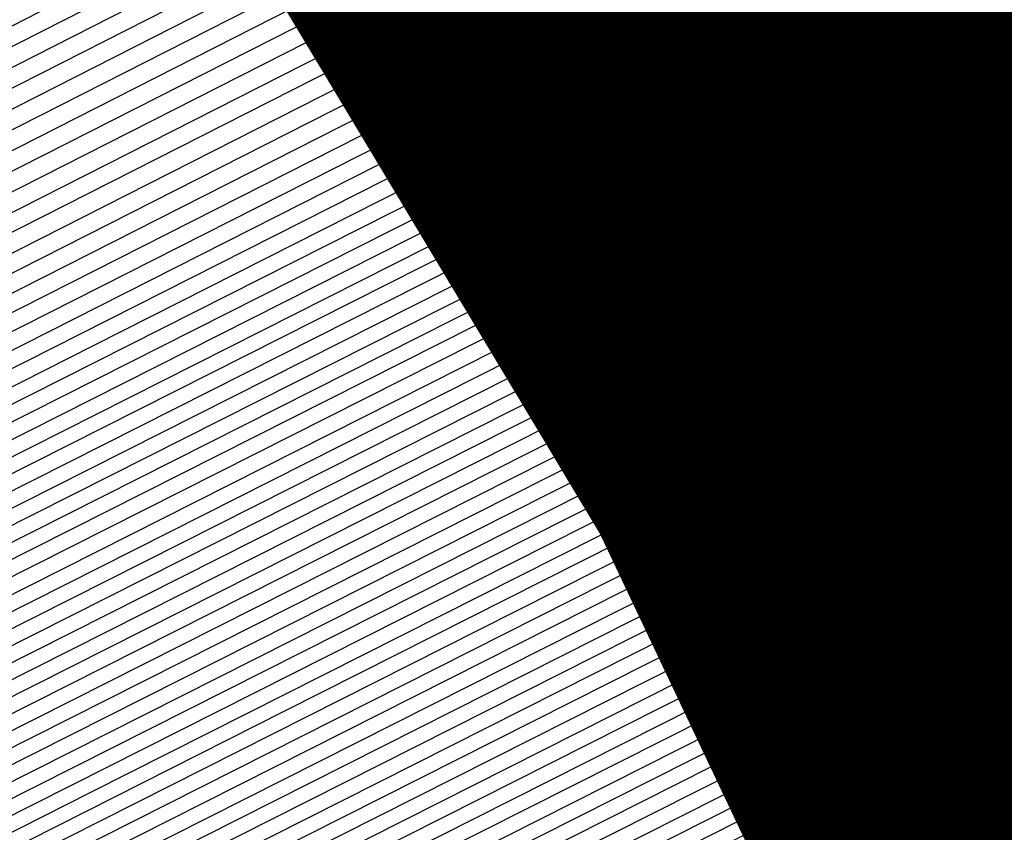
# Model space of a CAD drawing. Extents: x 3249832 to 3255657, y 13789405 to 13793316.
# Tile 402 of 656: x 3254721.023 to 3254721.955, y 13790591.128 to 13790591.897. Entities that reach past the tile are written whole.
import ezdxf

# ---------------------------------------------------------------- set-up
doc = ezdxf.new("R2010")
doc.units = 0
doc.header["$LTSCALE"] = 100
doc.header["$MEASUREMENT"] = 0
for name, color, linetype in [('GRATIO_CON', 10, 'CONTINUOUS'), ('GRATIO_ICON', 7, 'CONTINUOUS'), ('TARGETS_EAST', 7, 'CONTINUOUS')]:
    doc.layers.add(name, color=color, linetype=linetype)

# ---------------------------------------------------------------- blocks, each defined once
blk = doc.blocks.new('Gratio_032316_contours')
at = {"layer": 'GRATIO_CON', "color": 1, "linetype": 'Continuous', "flags": 128}
for points in [[(3254687.59812, 13790574.316), (3254694.56307, 13790577.69544), (3254702.74252, 13790581.69348), (3254709.69031, 13790585.09957), (3254713.57234, 13790587.00503), (3254715.00271, 13790587.70866), (3254715.20759, 13790587.8111), (3254715.21551, 13790587.81623), (3254715.26456, 13790587.84076), (3254715.39521, 13790587.90461), (3254715.6275, 13790588.01785), (3254715.89971, 13790588.15117), (3254716.12971, 13790588.2654), (3254716.63028, 13790588.51988), (3254719.29394, 13790589.8681), (3254726.40815, 13790593.46204), (3254739.16797, 13790599.90311), (3254754.3988, 13790607.59026), (3254767.83367, 13790614.37185), (3254776.21637, 13790618.60782)], [(3254651.00689, 13790556.96163), (3254655.51227, 13790559.1072), (3254661.32174, 13790561.89398), (3254668.11973, 13790565.16024), (3254674.80228, 13790568.36308), (3254680.06837, 13790570.86432), (3254683.17471, 13790572.30147), (3254685.60894, 13790573.41483), (3254689.41649, 13790575.22043), (3254695.9211, 13790578.37651), (3254703.55994, 13790582.1103), (3254710.04852, 13790585.29127), (3254713.67397, 13790587.0708), (3254715.00982, 13790587.72795), (3254715.20119, 13790587.82372), (3254715.57667, 13790588.0145), (3254718.19878, 13790589.33838), (3254725.31349, 13790592.92884), (3254738.08252, 13790599.37238), (3254753.33066, 13790607.06749), (3254766.79846, 13790613.86567), (3254775.23325, 13790618.12806)], [(3254651.96524, 13790557.43921), (3254656.63816, 13790559.66525), (3254662.66382, 13790562.55584), (3254669.71471, 13790565.9438), (3254676.64529, 13790569.26684), (3254682.10555, 13790571.8639), (3254685.30362, 13790573.34932), (3254687.68038, 13790574.43915), (3254691.23485, 13790576.12486), (3254697.27912, 13790579.05758), (3254704.37735, 13790582.52712), (3254710.40673, 13790585.48297), (3254713.77561, 13790587.13656), (3254715.01693, 13790587.74724), (3254715.19479, 13790587.83631), (3254715.56371, 13790588.0238), (3254718.13986, 13790589.32456), (3254725.12983, 13790592.85215), (3254737.67709, 13790599.18384), (3254752.67274, 13790606.7516), (3254765.94477, 13790613.45108), (3254774.30391, 13790617.67543)], [(3254652.92358, 13790557.9168), (3254657.76405, 13790560.22331), (3254664.0059, 13790563.21769), (3254671.30969, 13790566.72735), (3254678.4883, 13790570.1706), (3254684.14272, 13790572.86348), (3254687.43253, 13790574.39718), (3254689.75181, 13790575.46347), (3254693.05322, 13790577.02929), (3254698.63715, 13790579.73865), (3254705.19476, 13790582.94395), (3254710.76494, 13790585.67467), (3254713.87724, 13790587.20233), (3254715.02403, 13790587.76653), (3254715.1884, 13790587.8489), (3254715.55075, 13790588.03309), (3254718.08094, 13790589.31073), (3254724.94617, 13790592.77547), (3254737.27167, 13790598.99531), (3254752.01482, 13790606.43571), (3254765.09108, 13790613.03649), (3254773.37457, 13790617.2228)], [(3254651.29996, 13790557.21325), (3254654.84028, 13790558.87196), (3254660.01584, 13790561.33941), (3254666.69007, 13790564.54139), (3254674.49965, 13790568.29446), (3254682.17432, 13790571.97812), (3254688.21707, 13790574.86265), (3254691.69036, 13790576.49289), (3254693.89467, 13790577.51211), (3254696.68995, 13790578.83814), (3254701.3532, 13790581.10078), (3254706.82959, 13790583.77759), (3254711.48135, 13790586.05807), (3254714.0805, 13790587.33386), (3254715.03825, 13790587.8051), (3254715.17561, 13790587.87409), (3254715.52483, 13790588.05168), (3254717.9631, 13790589.28309), (3254724.57885, 13790592.6221), (3254736.46081, 13790598.61824), (3254750.69899, 13790605.80392), (3254763.38369, 13790612.20731), (3254771.51589, 13790616.31754)], [(3254652.14393, 13790557.63564), (3254655.79863, 13790559.34954), (3254661.14173, 13790561.89746), (3254668.03215, 13790565.20325), (3254676.09463, 13790569.07802), (3254684.01733, 13790572.88188), (3254690.25424, 13790575.86223), (3254693.81928, 13790577.54075), (3254695.9661, 13790578.53643), (3254698.50832, 13790579.74257), (3254702.71123, 13790581.78185), (3254707.64701, 13790584.19441), (3254711.83956, 13790586.24977), (3254714.18213, 13790587.39962), (3254715.04536, 13790587.82439), (3254715.16922, 13790587.88668), (3254715.51187, 13790588.06098), (3254717.90418, 13790589.26927), (3254724.39519, 13790592.54542), (3254736.05539, 13790598.4297), (3254750.04107, 13790605.48803), (3254762.52999, 13790611.79272), (3254770.58655, 13790615.86491), (3254774.82168, 13790618.02098)], [(3254692.29141, 13790576.86181), (3254695.94819, 13790578.58861), (3254698.03754, 13790579.56075), (3254700.32668, 13790580.647), (3254704.06925, 13790582.46292), (3254708.46442, 13790584.61124), (3254712.19777, 13790586.44147), (3254714.28376, 13790587.46538), (3254715.05246, 13790587.84358), (3254715.16279, 13790587.89896), (3254715.16383, 13790587.90053), (3254715.16509, 13790587.902), (3254715.16617, 13790587.90327), (3254715.50182, 13790588.07328), (3254717.84714, 13790589.25727), (3254724.21238, 13790592.46954), (3254735.65021, 13790598.24141), (3254749.38318, 13790605.17217), (3254761.6763, 13790611.37813), (3254769.65721, 13790615.41229), (3254773.90413, 13790617.5743)], [(3254687.70335, 13790574.6894), (3254694.32858, 13790577.86139), (3254698.0771, 13790579.63646), (3254700.10897, 13790580.58507), (3254702.14505, 13790581.55143), (3254705.42728, 13790583.14399), (3254709.28184, 13790585.02806), (3254712.55598, 13790586.63317), (3254714.3854, 13790587.53114), (3254715.05956, 13790587.86286), (3254715.15639, 13790587.9115), (3254715.15743, 13790587.91303), (3254715.15867, 13790587.91452), (3254715.15975, 13790587.91583), (3254715.48883, 13790588.0826), (3254717.7882, 13790589.24348), (3254724.02871, 13790592.39287), (3254735.24478, 13790598.05288), (3254748.72526, 13790604.85628), (3254760.82261, 13790610.96354), (3254768.72787, 13790614.95966), (3254772.98657, 13790617.12763)], [(3254691.38937, 13790576.49692), (3254698.40293, 13790579.86055), (3254702.33493, 13790581.73217), (3254704.25183, 13790582.6337), (3254705.78178, 13790583.36028), (3254708.14333, 13790584.50612), (3254710.91666, 13790585.8617), (3254713.27239, 13790587.01657), (3254714.58866, 13790587.66267), (3254715.07377, 13790587.90141), (3254715.1436, 13790587.93659), (3254715.14461, 13790587.93803), (3254715.14584, 13790587.93955), (3254715.1469, 13790587.94097), (3254715.46284, 13790588.10126), (3254717.67032, 13790589.21591), (3254723.66137, 13790592.23954), (3254734.43392, 13790597.67582), (3254747.40942, 13790604.22449), (3254759.11522, 13790610.13437), (3254766.8692, 13790614.0544), (3254771.15146, 13790616.23429)], [(3254684.06954, 13790572.99579), (3254693.23238, 13790577.40068), (3254700.4401, 13790580.86013), (3254704.46385, 13790582.78003), (3254706.32327, 13790583.65802), (3254707.60015, 13790584.26471), (3254709.50138, 13790585.18722), (3254711.73432, 13790586.27878), (3254713.63141, 13790587.20915), (3254714.6921, 13790587.7304), (3254715.08369, 13790587.92385), (3254715.14049, 13790587.95315), (3254715.44986, 13790588.11047), (3254717.61138, 13790589.20211), (3254723.4777, 13790592.16288), (3254734.02849, 13790597.48729), (3254746.7515, 13790603.9086), (3254758.26153, 13790609.71978), (3254765.93986, 13790613.60177), (3254770.23391, 13790615.78762), (3254772.35761, 13790616.89835)], [(3254685.66452, 13790573.77934), (3254695.07539, 13790578.30444), (3254702.47727, 13790581.85972), (3254706.59276, 13790583.82789), (3254708.3947, 13790584.68234), (3254709.41851, 13790585.16914), (3254710.85941, 13790585.86829), (3254712.55173, 13790586.69561), (3254713.98961, 13790587.40087), (3254714.79371, 13790587.7962), (3254715.09077, 13790587.9432), (3254715.13406, 13790587.96581), (3254715.43687, 13790588.11983), (3254717.55244, 13790589.18832), (3254723.29403, 13790592.08621), (3254733.62306, 13790597.29876), (3254746.09358, 13790603.59271), (3254757.40783, 13790609.30519), (3254765.01052, 13790613.14914), (3254769.31635, 13790615.34095), (3254771.48254, 13790616.4728)], [(3254687.2595, 13790574.5629), (3254696.9184, 13790579.2082), (3254704.51445, 13790582.8593), (3254708.72167, 13790584.87574), (3254710.46613, 13790585.70666), (3254711.23688, 13790586.07357), (3254712.21743, 13790586.54936), (3254713.36914, 13790587.11244), (3254714.34781, 13790587.59259), (3254714.89532, 13790587.862), (3254715.09784, 13790587.96254), (3254715.12763, 13790587.97847), (3254715.42388, 13790588.12918), (3254717.4935, 13790589.17454), (3254723.11036, 13790592.00954), (3254733.21763, 13790597.11023), (3254745.43567, 13790603.27682), (3254756.55414, 13790608.8906), (3254764.08118, 13790612.69652), (3254768.3988, 13790614.89427), (3254770.60747, 13790616.04725), (3254771.71076, 13790616.66569)], [(3254690.44947, 13790576.13001), (3254700.60442, 13790581.01572), (3254708.58879, 13790584.85846), (3254712.9795, 13790586.97146), (3254714.609, 13790587.7553), (3254714.87362, 13790587.88244), (3254714.9335, 13790587.91154), (3254715.00399, 13790587.94616), (3254715.06424, 13790587.9761), (3254715.09857, 13790587.99368), (3254715.11201, 13790588.00128), (3254715.11478, 13790588.00382), (3254715.39789, 13790588.1479), (3254717.37562, 13790589.14698), (3254722.74302, 13790591.85621), (3254732.40677, 13790596.73317), (3254744.11983, 13790602.64504), (3254754.84675, 13790608.06142), (3254762.2225, 13790611.79126), (3254766.56369, 13790614.00093), (3254768.85732, 13790615.19615), (3254770.01692, 13790615.8415), (3254770.6619, 13790616.23703), (3254771.3382, 13790616.64166)], [(3254691.32462, 13790576.56706), (3254701.2561, 13790581.34546), (3254709.03492, 13790585.08998), (3254713.30766, 13790587.14747), (3254714.88259, 13790587.90657), (3254715.10839, 13790588.01645), (3254715.38491, 13790588.15724), (3254717.31668, 13790589.13319), (3254722.55935, 13790591.77954), (3254732.00134, 13790596.54464), (3254743.46191, 13790602.32915), (3254753.99306, 13790607.64683), (3254761.29316, 13790611.33863), (3254765.64613, 13790613.55426), (3254767.98225, 13790614.7706), (3254769.16999, 13790615.42941), (3254769.83055, 13790615.8319), (3254770.52327, 13790616.24414), (3254771.64682, 13790616.85818)], [(3254692.09217, 13790576.9523), (3254701.7295, 13790581.5891), (3254709.24241, 13790585.20565), (3254713.36473, 13790587.19071), (3254714.88418, 13790587.92308), (3254715.10201, 13790588.0291), (3254715.37194, 13790588.1666), (3254717.25774, 13790589.11941), (3254722.37568, 13790591.70288), (3254731.59591, 13790596.35611), (3254742.80399, 13790602.01326), (3254753.13936, 13790607.23224), (3254760.36382, 13790610.886), (3254764.72857, 13790613.10759), (3254767.10718, 13790614.34505), (3254768.32307, 13790615.01732), (3254768.99919, 13790615.42676), (3254769.70833, 13790615.84662), (3254770.8588, 13790616.47404), (3254772.20085, 13790617.20173)], [(3254683.08595, 13790572.63961), (3254692.85973, 13790577.33754), (3254702.20289, 13790581.83274), (3254709.44991, 13790585.32132), (3254713.4218, 13790587.23395), (3254714.88578, 13790587.93959), (3254715.09562, 13790588.04175), (3254715.35896, 13790588.17595), (3254717.1988, 13790589.10563), (3254722.19201, 13790591.62621), (3254731.19048, 13790596.16758), (3254742.14607, 13790601.69736), (3254752.28567, 13790606.81765), (3254759.43448, 13790610.43338), (3254763.81102, 13790612.66091), (3254766.23211, 13790613.9195), (3254767.47615, 13790614.60522), (3254768.16783, 13790615.02162), (3254768.8934, 13790615.4491), (3254770.07079, 13790616.08989), (3254771.44464, 13790616.83354)], [(3254685.03757, 13790573.61056), (3254694.3948, 13790578.1075), (3254703.14962, 13790582.31922), (3254709.86482, 13790585.55172), (3254713.53586, 13790587.31963), (3254714.88892, 13790587.97208), (3254715.08284, 13790588.06682), (3254715.333, 13790588.19458), (3254717.08092, 13790589.07805), (3254721.82468, 13790591.47288), (3254730.37962, 13790595.79052), (3254740.83023, 13790601.06558), (3254750.57828, 13790605.98847), (3254757.57581, 13790609.52812), (3254761.97591, 13790611.76757), (3254764.48196, 13790613.0684), (3254765.7823, 13790613.78104), (3254766.50511, 13790614.21135), (3254767.26352, 13790614.65407), (3254768.49475, 13790615.3216), (3254769.93222, 13790616.09715), (3254771.13344, 13790616.78158)], [(3254686.01338, 13790574.09611), (3254695.16234, 13790578.49263), (3254703.623, 13790582.56269), (3254710.0723, 13790585.66719), (3254713.59292, 13790587.36271), (3254714.89051, 13790587.98848), (3254715.07646, 13790588.07942), (3254715.32002, 13790588.20392), (3254717.02198, 13790589.06427), (3254721.64101, 13790591.39621), (3254729.97419, 13790595.60199), (3254740.17231, 13790600.74969), (3254749.72459, 13790605.57388), (3254756.64647, 13790609.07549), (3254761.05835, 13790611.3209), (3254763.60689, 13790612.64285), (3254764.93538, 13790613.36894), (3254765.67375, 13790613.80621), (3254766.44859, 13790614.25655), (3254767.70673, 13790614.93746), (3254769.17601, 13790615.72895), (3254770.40453, 13790616.42667), (3254771.0551, 13790616.87571), (3254771.24946, 13790617.11915)], [(3254686.98919, 13790574.58165), (3254695.92989, 13790578.87777), (3254704.09638, 13790582.80617), (3254710.27977, 13790585.78267), (3254713.64997, 13790587.40578), (3254714.8921, 13790588.00487), (3254715.07007, 13790588.09202), (3254715.30704, 13790588.21326), (3254716.96304, 13790589.05048), (3254721.45734, 13790591.31955), (3254729.56876, 13790595.41346), (3254739.51439, 13790600.4338), (3254748.87089, 13790605.15929)], [(3254687.96501, 13790575.0672), (3254696.69744, 13790579.2629), (3254704.56976, 13790583.04964), (3254710.48725, 13790585.89814), (3254713.70703, 13790587.44886), (3254714.89368, 13790588.02127), (3254715.06368, 13790588.10462), (3254715.29406, 13790588.22259), (3254716.9041, 13790589.0367), (3254721.27367, 13790591.24288), (3254729.16333, 13790595.22493), (3254738.85647, 13790600.11791), (3254748.0172, 13790604.7447)], [(3254689.91663, 13790576.03829), (3254698.23254, 13790580.03321), (3254705.51656, 13790583.53694), (3254710.90232, 13790586.13026), (3254714.03822, 13790587.64703), (3254716.63196, 13790588.93344), (3254720.90604, 13790591.08876), (3254728.35238, 13790594.84764), (3254737.54062, 13790599.4861), (3254746.30981, 13790603.91552)], [(3254690.89245, 13790576.52383), (3254699.00008, 13790580.41834), (3254705.98995, 13790583.78043), (3254711.1098, 13790586.24579), (3254714.08872, 13790587.6869), (3254716.58104, 13790588.9235), (3254720.72241, 13790591.01211), (3254727.94697, 13790594.65911), (3254736.88271, 13790599.1702), (3254745.45612, 13790603.50093)], [(3254691.86826, 13790577.00937), (3254699.76763, 13790580.80348), (3254706.46333, 13790584.02392), (3254711.31728, 13790586.36131), (3254714.13922, 13790587.72677), (3254716.53012, 13790588.91356), (3254720.53879, 13790590.93546), (3254727.54155, 13790594.47059), (3254736.22479, 13790598.85431), (3254744.60243, 13790603.08634), (3254751.07043, 13790606.35972)], [(3254684.51468, 13790573.50225), (3254692.84407, 13790577.49492), (3254700.53518, 13790581.18861), (3254706.93672, 13790584.26741), (3254711.52477, 13790586.47683), (3254714.18972, 13790587.76664), (3254716.4792, 13790588.90362), (3254720.35517, 13790590.85881), (3254727.13613, 13790594.28206), (3254735.56687, 13790598.53842), (3254743.74873, 13790602.67175), (3254750.14109, 13790605.90709)], [(3254686.54942, 13790574.51387), (3254694.7957, 13790578.46601), (3254702.07027, 13790581.95888), (3254707.88348, 13790584.75439), (3254711.93973, 13790586.70788), (3254714.29072, 13790587.84638), (3254716.37737, 13790588.88374), (3254719.98793, 13790590.70551), (3254726.3253, 13790593.90501), (3254734.25104, 13790597.90664), (3254742.04134, 13790601.84257), (3254748.28242, 13790605.00184)], [(3254687.56679, 13790575.01969), (3254695.77151, 13790578.95155), (3254702.83782, 13790582.34402), (3254708.35687, 13790584.99788), (3254712.14721, 13790586.8234), (3254714.34121, 13790587.88625), (3254716.32645, 13790588.8738), (3254719.80431, 13790590.62886), (3254725.91989, 13790593.71649), (3254733.59312, 13790597.59075), (3254741.18765, 13790601.42799), (3254747.35308, 13790604.54921)], [(3254688.58416, 13790575.5255), (3254696.74733, 13790579.43709), (3254703.60537, 13790582.72915), (3254708.83025, 13790585.24137), (3254712.3547, 13790586.93892), (3254714.39171, 13790587.92612), (3254716.27553, 13790588.86386), (3254719.62069, 13790590.55221), (3254725.51447, 13790593.52796), (3254732.9352, 13790597.27486), (3254740.33396, 13790601.0134), (3254746.42374, 13790604.09658)], [(3254689.60153, 13790576.03131), (3254697.72314, 13790579.92264), (3254704.37291, 13790583.11429), (3254709.30364, 13790585.48486), (3254712.56218, 13790587.05445), (3254714.44221, 13790587.96599), (3254716.22462, 13790588.85392), (3254719.43707, 13790590.47556), (3254725.10906, 13790593.33944), (3254732.27728, 13790596.95897), (3254739.48026, 13790600.59881), (3254745.4944, 13790603.64395)], [(3254691.63627, 13790577.04293), (3254699.67477, 13790580.89373), (3254705.90801, 13790583.88456), (3254710.2504, 13790585.97184), (3254712.97714, 13790587.28549), (3254714.54321, 13790588.04573), (3254716.12278, 13790588.83405), (3254719.06983, 13790590.32226), (3254724.29823, 13790592.96239), (3254730.96145, 13790596.32719), (3254737.77288, 13790599.76963), (3254743.63572, 13790602.7387), (3254748.21258, 13790605.06749)], [(3254692.65363, 13790577.54874), (3254700.65058, 13790581.37927), (3254706.67556, 13790584.26969), (3254710.72379, 13790586.21533), (3254713.18463, 13790587.40101), (3254714.59371, 13790588.0856), (3254716.07186, 13790588.82411), (3254718.88621, 13790590.24561), (3254723.89281, 13790592.77386), (3254730.30353, 13790596.0113), (3254736.91918, 13790599.35504), (3254742.70638, 13790602.28607), (3254747.29502, 13790604.62082)], [(3254685.21071, 13790574.01174), (3254693.671, 13790578.05455), (3254701.62639, 13790581.86482), (3254707.4431, 13790584.65482), (3254711.19717, 13790586.45882), (3254713.39211, 13790587.51654), (3254714.64421, 13790588.12547), (3254716.02095, 13790588.81417), (3254718.70259, 13790590.16896), (3254723.4874, 13790592.58534), (3254729.64562, 13790595.69541), (3254736.06549, 13790598.94045), (3254741.77704, 13790601.83344), (3254746.37747, 13790604.17415)], [(3254686.1555, 13790574.48279), (3254694.68837, 13790578.56036), (3254702.60221, 13790582.35036), (3254708.21065, 13790585.03996), (3254711.67056, 13790586.70231), (3254713.59959, 13790587.63206), (3254714.69471, 13790588.16534), (3254715.97003, 13790588.80423), (3254718.51897, 13790590.09231), (3254723.08198, 13790592.39681), (3254728.9877, 13790595.37952), (3254735.21179, 13790598.52586), (3254740.84771, 13790601.38081), (3254745.45991, 13790603.72748)], [(3254688.04506, 13790575.42489), (3254696.72311, 13790579.57199), (3254704.55384, 13790583.32145), (3254709.74574, 13790585.8102), (3254712.6173, 13790587.18903), (3254714.01447, 13790587.86221), (3254714.67715, 13790588.18336), (3254714.92097, 13790588.30345), (3254714.95551, 13790588.3228), (3254715.07374, 13790588.38473), (3254715.90234, 13790588.80454), (3254718.15139, 13790589.94054), (3254722.27105, 13790592.02022), (3254727.67185, 13790594.74779), (3254733.50441, 13790597.69668), (3254738.98903, 13790600.47555), (3254743.6248, 13790602.83414), (3254746.98052, 13790604.55741)], [(3254688.98984, 13790575.89595), (3254697.74048, 13790580.07785), (3254705.52966, 13790583.80716), (3254710.51332, 13790586.1957), (3254713.09073, 13790587.4331), (3254714.22202, 13790587.97844), (3254714.73427, 13790588.22722), (3254714.92262, 13790588.32055), (3254714.94917, 13790588.33596), (3254715.0608, 13790588.39445), (3254715.84342, 13790588.79098), (3254717.96773, 13790589.86397), (3254721.86562, 13790591.83171), (3254727.01393, 13790594.4319), (3254732.65071, 13790597.28209), (3254738.05969, 13790600.02293), (3254742.70725, 13790602.38746), (3254746.10545, 13790604.13186)], [(3254689.93462, 13790576.367), (3254698.75785, 13790580.58364), (3254706.50547, 13790584.29265), (3254711.28086, 13790586.58073), (3254713.56411, 13790587.67644), (3254714.42949, 13790588.09382), (3254714.79133, 13790588.27035), (3254714.92423, 13790588.33718), (3254714.94282, 13790588.3489), (3254715.04785, 13790588.40411), (3254715.78451, 13790588.77741), (3254717.78407, 13790589.7874), (3254721.46019, 13790591.64321), (3254726.35601, 13790594.11602), (3254731.79702, 13790596.8675), (3254737.13035, 13790599.5703), (3254741.78969, 13790601.94079), (3254745.23038, 13790603.70631)], [(3254690.87941, 13790576.83805), (3254699.77522, 13790581.08944), (3254707.48128, 13790584.77815), (3254712.0484, 13790586.96576), (3254714.03748, 13790587.91977), (3254714.63696, 13790588.2092), (3254714.84839, 13790588.31347), (3254714.92584, 13790588.3538), (3254714.93647, 13790588.36184), (3254715.0349, 13790588.41377), (3254715.72559, 13790588.76384), (3254717.60041, 13790589.71083), (3254721.05477, 13790591.45471), (3254725.69809, 13790593.80013), (3254730.94333, 13790596.45291), (3254736.20101, 13790599.11767), (3254740.87214, 13790601.49412), (3254744.35531, 13790603.28076), (3254746.30308, 13790604.3029)], [(3254692.4887, 13790577.64565), (3254701.37541, 13790581.89303), (3254708.92792, 13790585.50888), (3254713.1479, 13790587.53161), (3254714.70216, 13790588.27882), (3254714.92372, 13790588.38788), (3254715.009, 13790588.43313), (3254715.60775, 13790588.7367), (3254717.23309, 13790589.5577), (3254720.24391, 13790591.07771), (3254724.38226, 13790593.16835), (3254729.23594, 13790595.62373), (3254734.34233, 13790598.21241), (3254739.03703, 13790600.60078), (3254742.60517, 13790602.42966), (3254744.60924, 13790603.47872), (3254745.72114, 13790604.08293)], [(3254685.56233, 13790574.36821), (3254692.95793, 13790577.88937), (3254701.65578, 13790582.04611), (3254709.04813, 13790585.58376), (3254713.17925, 13790587.56096), (3254714.7014, 13790588.28959), (3254714.91885, 13790588.39481), (3254714.9975, 13790588.43725), (3254715.54982, 13790588.71946), (3254717.04988, 13790589.47946), (3254719.83862, 13790590.88872), (3254723.72435, 13790592.8524), (3254728.38224, 13790595.20914), (3254733.41299, 13790597.75978), (3254738.11947, 13790600.1541), (3254741.73009, 13790602.00411), (3254743.76231, 13790603.06663), (3254744.88978, 13790603.67779)], [(3254686.19238, 13790574.68818), (3254693.42736, 13790578.13286), (3254701.93633, 13790582.19925), (3254709.16823, 13790585.65989), (3254713.20983, 13790587.59385), (3254714.69916, 13790588.30626), (3254714.91211, 13790588.4088), (3254714.98436, 13790588.44753), (3254715.49081, 13790588.70621), (3254716.86618, 13790589.40303), (3254719.43318, 13790590.70026), (3254723.06643, 13790592.53652), (3254727.52855, 13790594.79455), (3254732.48365, 13790597.30716), (3254737.20192, 13790599.70743), (3254740.85502, 13790601.57856), (3254742.91539, 13790602.65453), (3254744.05842, 13790603.27266), (3254745.26025, 13790603.92105)], [(3254686.82243, 13790575.00816), (3254693.89679, 13790578.37635), (3254702.21688, 13790582.35239), (3254709.28833, 13790585.73603), (3254713.2404, 13790587.62674), (3254714.69693, 13790588.32294), (3254714.90538, 13790588.42279), (3254714.97121, 13790588.45781), (3254715.4318, 13790588.69297), (3254716.68248, 13790589.3266), (3254719.02774, 13790590.5118), (3254722.40851, 13790592.22064), (3254726.67486, 13790594.37996), (3254731.55432, 13790596.85453), (3254736.28436, 13790599.26076), (3254739.97995, 13790601.15301), (3254742.06847, 13790602.24244), (3254743.22706, 13790602.86752), (3254744.44532, 13790603.52353), (3254746.43022, 13790604.56553)], [(3254688.08254, 13790575.64812), (3254694.83564, 13790578.86333), (3254702.77798, 13790582.65868), (3254709.52853, 13790585.8883), (3254713.30156, 13790587.69251), (3254714.69246, 13790588.35628), (3254714.89191, 13790588.45077), (3254714.94492, 13790588.47837), (3254715.31378, 13790588.66648), (3254716.31509, 13790589.17374), (3254718.21687, 13790590.13488), (3254721.09267, 13790591.58887), (3254724.96747, 13790593.55078), (3254729.69564, 13790595.94927), (3254734.44925, 13790598.36742), (3254738.22981, 13790600.30191), (3254740.37462, 13790601.41826), (3254741.56435, 13790602.05725), (3254742.81545, 13790602.72849), (3254744.85418, 13790603.79724)], [(3254688.71259, 13790575.9681), (3254695.30506, 13790579.10682), (3254703.05853, 13790582.81182), (3254709.64863, 13790585.96444), (3254713.33214, 13790587.7254), (3254714.69023, 13790588.37296), (3254714.88518, 13790588.46476), (3254714.93178, 13790588.48865), (3254715.25477, 13790588.65323), (3254716.13139, 13790589.09731), (3254717.81143, 13790589.94642), (3254720.43475, 13790591.27299), (3254724.11378, 13790593.13619), (3254728.7663, 13790595.49664), (3254733.5317, 13790597.92075), (3254737.35473, 13790599.87636), (3254739.5277, 13790601.00616), (3254740.73299, 13790601.65211), (3254742.00051, 13790602.33097), (3254744.06616, 13790603.4131), (3254746.48977, 13790604.68311)], [(3254689.34265, 13790576.28807), (3254695.77449, 13790579.35031), (3254703.33907, 13790582.96496), (3254709.76873, 13790586.04057), (3254713.36272, 13790587.75828), (3254714.68799, 13790588.38963), (3254714.87845, 13790588.47876), (3254714.91863, 13790588.49893), (3254715.19575, 13790588.63999), (3254715.9477, 13790589.02088), (3254717.40599, 13790589.75796), (3254719.77683, 13790590.95711), (3254723.26008, 13790592.7216), (3254727.83696, 13790595.04401), (3254732.61414, 13790597.47407), (3254736.47966, 13790599.45081), (3254738.68078, 13790600.59407), (3254739.90163, 13790601.24697), (3254741.18557, 13790601.93345), (3254743.27815, 13790603.02895), (3254745.73357, 13790604.31491)], [(3254689.9727, 13790576.60805), (3254696.24391, 13790579.5938), (3254703.61962, 13790583.1181), (3254709.88883, 13790586.11671), (3254713.3933, 13790587.79117), (3254714.68576, 13790588.4063), (3254714.87171, 13790588.49275), (3254714.90548, 13790588.50921), (3254715.13674, 13790588.62674), (3254715.764, 13790588.94445), (3254717.00055, 13790589.5695), (3254719.11891, 13790590.64122), (3254722.40639, 13790592.30701), (3254726.90762, 13790594.59139), (3254731.69659, 13790597.0274), (3254735.60459, 13790599.02526), (3254737.83386, 13790600.18198), (3254739.07027, 13790600.84184), (3254740.37064, 13790601.53593), (3254742.49013, 13790602.64481), (3254744.97736, 13790603.94672)], [(3254691.23281, 13790577.24801), (3254697.18276, 13790580.08077), (3254704.18072, 13790583.42439), (3254710.12903, 13790586.26898), (3254713.45445, 13790587.85695), (3254714.68129, 13790588.43965), (3254714.85825, 13790588.52073), (3254714.87919, 13790588.52977), (3254715.01872, 13790588.60025), (3254715.3966, 13790588.79159), (3254716.18967, 13790589.19258), (3254717.80307, 13790590.00946), (3254720.699, 13790591.47784), (3254725.04894, 13790593.68613), (3254729.86148, 13790596.13406), (3254733.85445, 13790598.17416), (3254736.14001, 13790599.35779), (3254737.40755, 13790600.03156), (3254738.74077, 13790600.7409), (3254740.91409, 13790601.87652), (3254743.46494, 13790603.21033), (3254745.6215, 13790604.35954)], [(3254691.86286, 13790577.56799), (3254697.65216, 13790580.32429), (3254704.46107, 13790583.57773), (3254710.24846, 13790586.34579), (3254713.48354, 13790587.89131), (3254714.67677, 13790588.45852), (3254714.8489, 13790588.53702), (3254714.85056, 13790588.53479), (3254714.85184, 13790588.53338), (3254714.85268, 13790588.53273), (3254714.86639, 13790588.53947), (3254714.95976, 13790588.58693), (3254715.21291, 13790588.71515), (3254715.78424, 13790589.00412), (3254717.14515, 13790589.69358), (3254719.84531, 13790591.06325), (3254724.1196, 13790593.2335), (3254728.94392, 13790595.68739)], [(3254692.49292, 13790577.88797), (3254698.12159, 13790580.56778), (3254704.7416, 13790583.73089), (3254710.3685, 13790586.42198), (3254713.51399, 13790587.92433), (3254714.67432, 13790588.47545), (3254714.8419, 13790588.55143), (3254714.8437, 13790588.549), (3254714.8451, 13790588.54741), (3254714.84604, 13790588.54655), (3254714.85328, 13790588.5497), (3254714.90075, 13790588.57368), (3254715.02921, 13790588.63872), (3254715.3788, 13790588.81566), (3254716.48723, 13790589.37769), (3254718.99161, 13790590.64866), (3254723.19027, 13790592.78087), (3254728.02637, 13790595.24072)], [(3254690.06318, 13790576.77092), (3254693.12297, 13790578.20794), (3254698.59101, 13790580.81127), (3254705.02213, 13790583.88404), (3254710.48855, 13790586.49818), (3254713.54444, 13790587.95735), (3254714.67188, 13790588.49237), (3254714.8349, 13790588.56584), (3254714.9582, 13790588.62483), (3254715.80917, 13790589.0544), (3254718.11587, 13790590.22409), (3254722.24238, 13790592.31921), (3254727.09697, 13790594.7881), (3254731.22391, 13790596.89482), (3254733.59767, 13790598.12072), (3254734.91328, 13790598.81605), (3254736.29596, 13790599.54834), (3254738.55003, 13790600.72408), (3254741.19632, 13790602.10574), (3254743.43476, 13790603.29479), (3254744.66625, 13790603.99133), (3254745.09548, 13790604.29007)], [(3254691.50306, 13790577.49531), (3254694.38308, 13790578.8479), (3254699.52986, 13790581.29825), (3254705.58319, 13790584.19036), (3254710.72863, 13790586.65057), (3254713.60533, 13790588.0234), (3254714.66692, 13790588.5263), (3254714.82066, 13790588.5949), (3254714.8226, 13790588.5922), (3254714.82396, 13790588.59061), (3254714.82479, 13790588.58989), (3254714.93628, 13790588.64624), (3254715.71418, 13790589.0415), (3254717.82543, 13790590.11396), (3254721.60358, 13790592.03323), (3254726.0488, 13790594.29431), (3254729.82789, 13790596.22353)], [(3254692.22301, 13790577.8575), (3254695.01313, 13790579.16788), (3254699.99928, 13790581.54174), (3254705.86373, 13790584.34352), (3254710.84867, 13790586.72676), (3254713.63578, 13790588.05643), (3254714.66445, 13790588.54327), (3254714.81354, 13790588.60943), (3254714.81546, 13790588.6067), (3254714.81675, 13790588.60519), (3254714.81747, 13790588.60466), (3254714.92375, 13790588.65865), (3254715.66577, 13790589.03599), (3254717.6798, 13790590.05931), (3254721.28406, 13790591.89038), (3254725.5247, 13790594.04744), (3254729.12987, 13790595.88789)], [(3254691.93971, 13790577.77944), (3254692.94295, 13790578.21969), (3254695.64319, 13790579.48786), (3254700.46872, 13790581.78521), (3254706.14441, 13790584.49652), (3254710.96925, 13790586.80242), (3254713.6674, 13790588.0883), (3254714.66375, 13790588.55858), (3254714.80839, 13790588.62245), (3254714.91069, 13790588.67196), (3254715.6173, 13790589.03058), (3254717.53418, 13790590.00465), (3254720.96453, 13790591.74752), (3254725.00059, 13790593.80058), (3254728.43185, 13790595.55224)], [(3254692.53798, 13790578.13913), (3254692.69305, 13790578.15629), (3254693.66289, 13790578.58189), (3254696.27324, 13790579.80783), (3254700.93814, 13790582.02871), (3254706.42493, 13790584.6497), (3254711.08923, 13790586.87868), (3254713.6977, 13790588.12147), (3254714.66104, 13790588.57581), (3254714.80097, 13790588.6374), (3254714.89813, 13790588.68443), (3254715.56889, 13790589.02508), (3254717.38855, 13790589.95), (3254720.64501, 13790591.60466), (3254724.47649, 13790593.55371), (3254727.73384, 13790595.2166)], [(3254692.43758, 13790578.36288), (3254693.54548, 13790578.80526), (3254693.97304, 13790578.92616), (3254694.05534, 13790578.89401), (3254694.19972, 13790578.90999), (3254695.10277, 13790579.30628), (3254697.53335, 13790580.44779), (3254701.87699, 13790582.51569), (3254706.98595, 13790584.95606), (3254711.32918, 13790587.0312), (3254713.7583, 13790588.18782), (3254714.65561, 13790588.61027), (3254714.78613, 13790588.66729), (3254714.87301, 13790588.70936), (3254715.47207, 13790589.01406), (3254717.0973, 13790589.84069), (3254720.00596, 13790591.31894), (3254723.42828, 13790593.05997), (3254726.33781, 13790594.54531), (3254728.03644, 13790595.42254)], [(3254691.14746, 13790577.83766), (3254693.18214, 13790578.72652), (3254694.3011, 13790579.17607), (3254694.73202, 13790579.30117), (3254694.81401, 13790579.27145), (3254694.95306, 13790579.28684), (3254695.82272, 13790579.66847), (3254698.1634, 13790580.76777), (3254702.34641, 13790582.75918), (3254707.26646, 13790585.10924), (3254711.44916, 13790587.10745), (3254713.7886, 13790588.221), (3254714.6529, 13790588.62751), (3254714.77871, 13790588.68223), (3254714.86045, 13790588.72183), (3254715.42366, 13790589.00855), (3254716.95168, 13790589.78604), (3254719.68643, 13790591.17608), (3254722.90418, 13790592.8131), (3254725.63979, 13790594.20967), (3254727.24198, 13790595.03708)], [(3254691.87052, 13790578.19037), (3254693.9267, 13790579.09016), (3254695.05673, 13790579.54689), (3254695.49101, 13790579.67619), (3254695.57269, 13790579.64889), (3254695.7064, 13790579.66369), (3254696.54266, 13790580.03066), (3254698.79345, 13790581.08775), (3254702.81583, 13790583.00268), (3254707.54698, 13790585.26241), (3254711.56914, 13790587.18371), (3254713.8189, 13790588.25417), (3254714.65019, 13790588.64474), (3254714.77129, 13790588.69717), (3254714.84788, 13790588.7343), (3254715.37525, 13790589.00304), (3254716.80606, 13790589.73138), (3254719.3669, 13790591.03322), (3254722.38008, 13790592.56623), (3254724.94177, 13790593.87403), (3254726.44751, 13790594.65163), (3254727.49007, 13790595.19979)], [(3254692.59357, 13790578.54309), (3254694.67126, 13790579.45381), (3254695.81235, 13790579.9177), (3254696.24999, 13790580.0512), (3254696.33137, 13790580.02633), (3254696.45974, 13790580.04054), (3254697.2626, 13790580.39286), (3254699.42351, 13790581.40773), (3254703.28525, 13790583.24617), (3254707.82749, 13790585.41559), (3254711.68912, 13790587.25997), (3254713.8492, 13790588.28735), (3254714.64747, 13790588.66197), (3254714.76387, 13790588.71212), (3254714.83532, 13790588.74677), (3254715.32684, 13790588.99754), (3254716.66043, 13790589.67673), (3254719.04738, 13790590.89036), (3254721.85597, 13790592.31937), (3254724.24376, 13790593.53838), (3254725.65305, 13790594.26618), (3254726.66527, 13790594.79798), (3254728.1466, 13790595.57315)]]:
    blk.add_lwpolyline(points, dxfattribs=at)
at = {"layer": 'GRATIO_ICON', "color": 7, "linetype": 'Continuous', "flags": 128}
for points in [[(3254685.77976, 13790573.41158), (3254693.20505, 13790577.01438), (3254701.92511, 13790581.27666), (3254709.33211, 13790584.90787), (3254713.47071, 13790586.93927), (3254714.99558, 13790587.6894), (3254715.2139, 13790587.79861), (3254715.21491, 13790587.80052), (3254715.21616, 13790587.80187), (3254715.2173, 13790587.80264), (3254715.24614, 13790587.81657), (3254715.44332, 13790587.9122), (3254715.97767, 13790588.17183), (3254716.93326, 13790588.63698), (3254718.05519, 13790589.1862), (3254719.00379, 13790589.65727), (3254719.88469, 13790590.10961), (3254722.58469, 13790591.48908), (3254729.43587, 13790594.96321), (3254741.69761, 13790601.16037), (3254756.33855, 13790608.55257), (3254769.2546, 13790615.07267), (3254777.31378, 13790619.14526)], [(3254650.456, 13790556.79087), (3254653.88193, 13790558.39438), (3254658.88994, 13790560.78136), (3254665.34799, 13790563.87954), (3254672.90467, 13790567.51091), (3254680.33131, 13790571.07436), (3254686.17989, 13790573.86307), (3254689.56145, 13790575.44504), (3254691.82324, 13790576.48779), (3254694.87159, 13790577.93372), (3254699.99517, 13790580.41972), (3254706.01218, 13790583.36077), (3254711.12315, 13790585.86637), (3254713.97887, 13790587.26809), (3254715.03114, 13790587.78582), (3254715.182, 13790587.8615), (3254715.53779, 13790588.04239), (3254718.02202, 13790589.29691), (3254724.76251, 13790592.69879), (3254736.86624, 13790598.80677), (3254751.35691, 13790606.11981), (3254764.23738, 13790612.6219), (3254772.44523, 13790616.77017)], [(3254689.54636, 13790575.59316), (3254696.36576, 13790578.86097), (3254700.20602, 13790580.68432), (3254702.1804, 13790581.60939), (3254703.96342, 13790582.45586), (3254706.7853, 13790583.82505), (3254710.09925, 13790585.44488), (3254712.91419, 13790586.82487), (3254714.48703, 13790587.5969), (3254715.06667, 13790587.88213), (3254715.15, 13790587.92405), (3254715.15102, 13790587.92553), (3254715.15225, 13790587.92703), (3254715.15332, 13790587.9284), (3254715.47584, 13790588.09193), (3254717.72926, 13790589.22969), (3254723.84504, 13790592.31621), (3254734.83935, 13790597.86435), (3254748.06734, 13790604.54039), (3254759.96891, 13790610.54896), (3254767.79853, 13790614.50703), (3254772.06902, 13790616.68096)], [(3254688.85449, 13790575.34645), (3254698.76141, 13790580.11196), (3254706.55162, 13790583.85888), (3254710.85059, 13790585.9236), (3254712.53758, 13790586.73103), (3254713.05531, 13790586.97816), (3254713.5756, 13790587.23078), (3254714.18677, 13790587.52982), (3254714.70626, 13790587.78494), (3254714.99715, 13790587.92836), (3254715.10506, 13790587.98225), (3254715.12127, 13790587.99129), (3254715.4109, 13790588.13858), (3254717.43456, 13790589.16076), (3254722.92669, 13790591.93288), (3254732.8122, 13790596.9217), (3254744.77775, 13790602.96093), (3254755.70044, 13790608.47601), (3254763.15184, 13790612.24389), (3254767.48124, 13790614.4476), (3254769.7324, 13790615.6217), (3254770.86384, 13790616.25359), (3254771.49326, 13790616.64217)], [(3254684.06177, 13790573.12521), (3254693.62729, 13790577.72278), (3254702.67629, 13790582.07638), (3254709.6574, 13790585.43699), (3254713.47887, 13790587.27719), (3254714.88737, 13790587.95609), (3254715.08924, 13790588.0544), (3254715.34598, 13790588.1853), (3254717.13986, 13790589.09184), (3254722.00835, 13790591.54955), (3254730.78505, 13790595.97905), (3254741.48815, 13790601.38147), (3254751.43198, 13790606.40306), (3254758.50514, 13790609.98075), (3254762.89346, 13790612.21424), (3254765.35704, 13790613.49395), (3254766.62923, 13790614.19313), (3254767.33647, 13790614.61649), (3254768.07846, 13790615.05158), (3254769.28277, 13790615.70575), (3254770.68843, 13790616.46534), (3254771.86236, 13790617.1365)], [(3254688.94082, 13790575.55274), (3254697.46499, 13790579.64807), (3254705.04318, 13790583.29345), (3254710.69484, 13790586.01474), (3254713.98772, 13790587.60716), (3254716.68288, 13790588.94338), (3254721.08966, 13790591.16541), (3254728.7578, 13790595.03616), (3254738.19854, 13790599.80199), (3254747.16351, 13790604.33011)], [(3254685.53205, 13790574.00806), (3254693.81989, 13790577.98046), (3254701.30273, 13790581.57375), (3254707.4101, 13790584.5109), (3254711.73225, 13790586.59236), (3254714.24022, 13790587.80651), (3254716.42829, 13790588.89368), (3254720.17155, 13790590.78216), (3254726.73072, 13790594.09354), (3254734.90896, 13790598.22253), (3254742.89504, 13790602.25716), (3254749.21176, 13790605.45446)], [(3254690.6189, 13790576.53712), (3254698.69895, 13790580.40818), (3254705.14046, 13790583.49942), (3254709.77702, 13790585.72835), (3254712.76966, 13790587.16997), (3254714.49271, 13790588.00586), (3254716.1737, 13790588.84399), (3254719.25345, 13790590.39891), (3254724.70364, 13790593.15091), (3254731.61937, 13790596.64308), (3254738.62657, 13790600.18422), (3254744.56506, 13790603.19132), (3254749.13014, 13790605.51417)], [(3254687.10028, 13790574.95384), (3254695.70574, 13790579.06617), (3254703.57802, 13790582.8359), (3254708.97819, 13790585.42506), (3254712.14391, 13790586.94552), (3254713.80698, 13790587.74664), (3254714.62008, 13790588.14007), (3254714.91935, 13790588.28672), (3254714.96186, 13790588.30981), (3254715.08669, 13790588.37506), (3254715.96126, 13790588.81811), (3254718.33505, 13790590.01711), (3254722.67648, 13790592.20872), (3254728.32977, 13790595.06368), (3254734.3581, 13790598.11127), (3254739.91837, 13790600.92818), (3254744.54236, 13790603.28081), (3254747.8556, 13790604.98296)], [(3254691.82419, 13790577.3091), (3254700.79259, 13790581.59524), (3254708.45709, 13790585.26365), (3254712.81593, 13790587.35079), (3254714.51085, 13790588.16311), (3254714.84443, 13790588.32458), (3254714.90545, 13790588.3566), (3254714.92745, 13790588.37043), (3254714.93012, 13790588.37478), (3254715.02196, 13790588.42343), (3254715.66667, 13790588.75027), (3254717.41675, 13790589.63427), (3254720.64934, 13790591.26621), (3254725.04018, 13790593.48424), (3254730.08963, 13790596.03832), (3254735.27167, 13790598.66504), (3254739.95458, 13790601.04745), (3254743.48024, 13790602.85521), (3254745.45616, 13790603.89081)], [(3254687.45249, 13790575.32814), (3254694.36621, 13790578.61984), (3254702.49743, 13790582.50553), (3254709.40843, 13790585.81216), (3254713.27098, 13790587.65962), (3254714.69469, 13790588.33961), (3254714.89865, 13790588.43678), (3254714.95807, 13790588.46809), (3254715.37279, 13790588.67972), (3254716.49879, 13790589.25017), (3254718.6223, 13790590.32334), (3254721.75059, 13790591.90475), (3254725.82116, 13790593.96537), (3254730.62498, 13790596.4019), (3254735.36681, 13790598.81409), (3254739.10488, 13790600.72746), (3254741.22155, 13790601.83035), (3254742.39571, 13790602.46238), (3254743.63038, 13790603.12601), (3254745.6422, 13790604.18139)], [(3254690.60276, 13790576.92803), (3254696.71334, 13790579.83728), (3254703.90017, 13790583.27124), (3254710.00893, 13790586.19285), (3254713.42388, 13790587.82406), (3254714.68353, 13790588.42298), (3254714.86498, 13790588.50674), (3254714.89234, 13790588.51949), (3254715.07773, 13790588.61349), (3254715.5803, 13790588.86802), (3254716.59511, 13790589.38104), (3254718.46099, 13790590.32534), (3254721.55269, 13790591.89243), (3254725.97828, 13790594.13876), (3254730.77903, 13790596.58073), (3254734.72952, 13790598.59971), (3254736.98693, 13790599.76988), (3254738.23891, 13790600.4367), (3254739.5557, 13790601.13842), (3254741.70211, 13790602.26066), (3254744.22115, 13790603.57852), (3254746.35041, 13790604.71445)], [(3254690.78312, 13790577.13311), (3254693.75302, 13790578.52792), (3254699.06043, 13790581.05476), (3254705.30266, 13790584.0372), (3254710.60859, 13790586.57437), (3254713.57489, 13790587.99038), (3254714.6694, 13790588.50934), (3254714.82778, 13790588.58037), (3254714.94596, 13790588.63672), (3254715.76106, 13790589.0482), (3254717.97049, 13790590.16874), (3254721.92303, 13790592.17579), (3254726.57297, 13790594.54087), (3254730.52594, 13790596.55902)], [(3254691.69302, 13790577.99923), (3254692.78985, 13790578.43444), (3254693.21406, 13790578.55115), (3254693.29666, 13790578.51657), (3254693.44639, 13790578.53314), (3254694.38283, 13790578.94408), (3254696.90329, 13790580.12781), (3254701.40756, 13790582.2722), (3254706.70544, 13790584.80288), (3254711.20921, 13790586.95494), (3254713.728, 13790588.15465), (3254714.65833, 13790588.59304), (3254714.79355, 13790588.65234), (3254714.88557, 13790588.6969), (3254715.52048, 13790589.01957), (3254717.24293, 13790589.89534), (3254720.32548, 13790591.4618), (3254723.95239, 13790593.30684), (3254727.03582, 13790594.88096), (3254728.8309, 13790595.80799)]]:
    blk.add_lwpolyline(points, dxfattribs=at)

msp = doc.modelspace()

# ---------------------------------------------------------------- linework, layer by layer
at = {"layer": 'TARGETS_EAST', "color": 1, "const_width": 2.5}
msp.add_lwpolyline([(3254706.20751, 13790587.87493, 1), (3254723.70751, 13790587.87493, 1)], format="xyb", close=True, dxfattribs=at)

# ---------------------------------------------------------------- block references
at = {"layer": 'TARGETS_EAST'}
msp.add_blockref('Gratio_032316_contours', (0, 0), dxfattribs=at)

doc.saveas('drawing.dxf')
